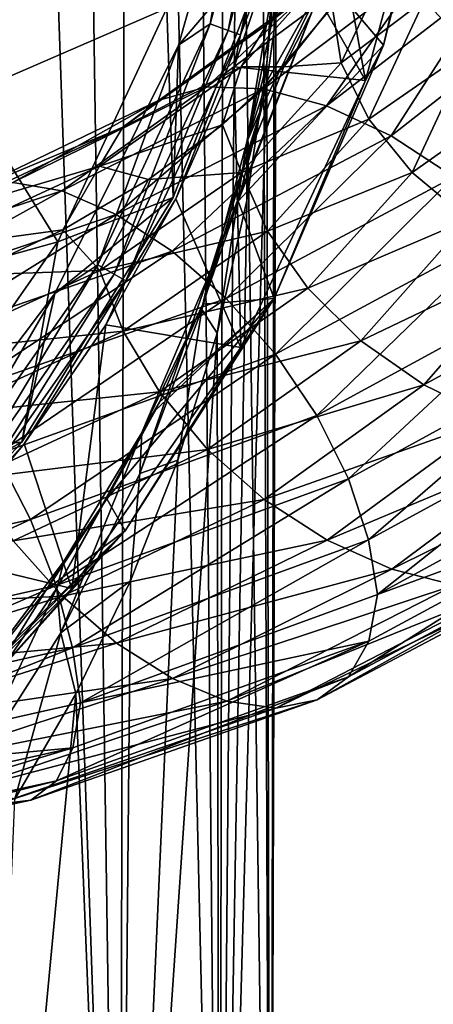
# Model space of a CAD drawing. Header units: metres. Extents: x -80 to 80, y -455 to 95.
# Tile 452 of 656: x 10.36 to 13.8, y -76.52 to -68.31. Entities that reach past the tile are written whole.
import ezdxf

# ---------------------------------------------------------------- set-up
doc = ezdxf.new("R2010")
doc.units = ezdxf.units.M
doc.layers.add('solid_501010_k_01_02', color=7, linetype='CONTINUOUS')

msp = doc.modelspace()

# ---------------------------------------------------------------- linework, layer by layer
at = {"layer": 'solid_501010_k_01_02'}
for points in [[(10.065376, -50.545349, 272.412018), (9.975204, -82.900002, 272.532959), (11.189547, -82.900002, 270.571716)], [(10.714111, -50.545349, 271.438782), (10.065376, -50.545349, 272.412018), (11.189547, -82.900002, 270.571716)], [(11.269037, -50.545349, 270.409149), (10.714111, -50.545349, 271.438782), (11.189547, -82.900002, 270.571716)], [(11.269037, -50.545349, 270.409149), (11.189547, -82.900002, 270.571716), (12.022826, -82.900002, 268.420776)], [(11.725293, -50.545349, 269.332153), (11.269037, -50.545349, 270.409149), (12.022826, -82.900002, 268.420776)], [(12.078886, -50.545349, 268.217224), (11.725293, -50.545349, 269.332153), (12.022826, -82.900002, 268.420776)], [(12.185547, -64, 267.786102), (12.078886, -50.545349, 268.217224), (12.022826, -82.900002, 268.420776)], [(12.185547, -64, 267.786102), (12.022826, -82.900002, 268.420776), (12.446676, -82.900002, 266.153351)], [(12.377766, -65.158539, 266.743805), (12.185547, -64, 267.786102), (12.446676, -82.900002, 266.153351)], [(12.481276, -66.332642, 265.683929), (12.377766, -65.158539, 266.743805), (12.446676, -82.900002, 266.153351)], [(12.517344, -66.207146, 225.035461), (11.943911, -68.347229, 225.035461), (12.312249, -66.301544, 225)], [(12.093428, -68.401649, 225.137177), (11.943911, -68.347229, 225.035461), (12.517344, -66.207146, 225.035461)], [(12.093428, -68.401649, 225.137177), (12.517344, -66.207146, 225.035461), (12.67404, -66.234772, 225.137177)], [(12.093428, -68.401649, 225.137177), (12.67404, -66.234772, 225.137177), (12.196824, -68.439278, 225.290665)], [(12.67404, -66.234772, 225.137177), (12.7824, -66.253883, 225.290665), (12.196824, -68.439278, 225.290665)], [(12.196824, -68.439278, 225.290665), (12.7824, -66.253883, 225.290665), (12.527617, -67.564415, 225.473831)], [(11.943911, -68.347229, 225.035461), (11.679694, -68.524742, 225), (12.312249, -66.301544, 225)], [(12.503762, -67.55751, 225), (12.312249, -66.301544, 225), (11.679694, -68.524742, 225)], [(12.481276, -66.332642, 265.683929), (12.446676, -82.900002, 266.153351), (12.446676, -82.900002, 263.846649)], [(12.494162, -67.509605, 264.618011), (12.481276, -66.332642, 265.683929), (12.446676, -82.900002, 263.846649)], [(12.905338, -67.955437, 260.51593), (13.390409, -68.52494, 253.14827), (13.94708, -66.292839, 253.14827)], [(13.94708, -66.292839, 253.14827), (13.390409, -68.52494, 253.14827), (13.874375, -66.446426, 245.768097)], [(12.527617, -67.564415, 225.473831), (12.80306, -66.393303, 225.473831), (13.238774, -68.81852, 245.768097)], [(12.80306, -66.393303, 225.473831), (13.874375, -66.446426, 245.768097), (13.238774, -68.81852, 245.768097)], [(13.390409, -68.52494, 253.14827), (13.238774, -68.81852, 245.768097), (13.874375, -66.446426, 245.768097)], [(11.58414, -68.216286, 216.670502), (9.915813, -68.937485, 208.408005), (10.654238, -67.031395, 208.408005)], [(10.352279, -67.767921, 208.246597), (10.654238, -67.031395, 208.408005), (9.915813, -68.937485, 208.408005)], [(12.418348, -68.351578, 1091.606812), (13.263672, -67.394913, 1093.646606), (12.754672, -68.085899, 1091.173462)], [(13.034639, -67.77697, 1094.046143), (13.263672, -67.394913, 1093.646606), (12.418348, -68.351578, 1091.606812)], [(11.58414, -68.216286, 216.670502), (12.503762, -67.55751, 225), (11.637078, -69.794685, 225)], [(11.637078, -69.794685, 225), (12.503762, -67.55751, 225), (11.679694, -68.524742, 225)], [(12.145294, -68.705109, 225.473831), (12.527617, -67.564415, 225.473831), (13.238774, -68.81852, 245.768097)], [(12.196824, -68.439278, 225.290665), (12.527617, -67.564415, 225.473831), (12.145294, -68.705109, 225.473831)], [(12.416572, -68.676384, 263.558228), (12.494162, -67.509605, 264.618011), (12.446676, -82.900002, 263.846649)], [(12.487118, -67.916687, 263.371826), (12.494162, -67.509605, 264.618011), (12.416572, -68.676384, 263.558228)], [(14.105612, -68.559921, 1097.479614), (14.179281, -67.516617, 1099.719238), (13.732423, -68.148438, 1097.20752)], [(13.036379, -68.671379, 1094.771484), (13.493764, -67.698082, 1096.88269), (12.961807, -68.19677, 1094.446655)], [(13.732423, -68.148438, 1097.20752), (13.493764, -67.698082, 1096.88269), (13.036379, -68.671379, 1094.771484)], [(12.203913, -68.703857, 1092.032593), (12.55848, -68.704926, 1093.337158), (13.034639, -67.77697, 1094.046143)], [(12.203913, -68.703857, 1092.032593), (13.034639, -67.77697, 1094.046143), (12.418348, -68.351578, 1091.606812)], [(13.034639, -67.77697, 1094.046143), (12.55848, -68.704926, 1093.337158), (12.961807, -68.19677, 1094.446655)], [(12.24956, -69.333305, 262.080475), (12.417346, -68.827675, 261.756409), (12.552125, -67.873131, 262.946686)], [(12.24956, -69.333305, 262.080475), (12.552125, -67.873131, 262.946686), (12.487118, -67.916687, 263.371826)], [(12.390405, -68.887856, 1088.338135), (13.719012, -67.884003, 1090.391968), (12.913609, -69.029289, 1087.964844)], [(13.194609, -67.924675, 1090.759644), (13.719012, -67.884003, 1090.391968), (12.390405, -68.887856, 1088.338135)], [(12.552125, -67.873131, 262.946686), (12.417346, -68.827675, 261.756409), (12.905338, -67.955437, 260.51593)], [(13.719012, -67.884003, 1090.391968), (14.298319, -67.963043, 1090.089111), (12.913609, -69.029289, 1087.964844)], [(11.916785, -68.870636, 1088.768921), (13.194609, -67.924675, 1090.759644), (12.390405, -68.887856, 1088.338135)], [(12.754672, -68.085899, 1091.173462), (13.194609, -67.924675, 1090.759644), (11.916785, -68.870636, 1088.768921)], [(12.176755, -69.825203, 260.512268), (13.390409, -68.52494, 253.14827), (12.905338, -67.955437, 260.51593)], [(12.19683, -69.756126, 260.598389), (12.176755, -69.825203, 260.512268), (12.905338, -67.955437, 260.51593)], [(12.374489, -69.041794, 261.489319), (12.19683, -69.756126, 260.598389), (12.905338, -67.955437, 260.51593)], [(12.24956, -69.333305, 262.080475), (12.487118, -67.916687, 263.371826), (12.416572, -68.676384, 263.558228)], [(12.417346, -68.827675, 261.756409), (12.374489, -69.041794, 261.489319), (12.905338, -67.955437, 260.51593)], [(12.913609, -69.029289, 1087.964844), (14.298319, -67.963043, 1090.089111), (13.453498, -69.279114, 1087.666992)], [(14.298319, -67.963043, 1090.089111), (14.8961, -68.149948, 1089.864746), (13.453498, -69.279114, 1087.666992)], [(11.519454, -68.981789, 1089.234985), (12.754672, -68.085899, 1091.173462), (11.916785, -68.870636, 1088.768921)], [(12.418348, -68.351578, 1091.606812), (12.754672, -68.085899, 1091.173462), (11.519454, -68.981789, 1089.234985)], [(13.266948, -69.140854, 1095.0625), (13.732423, -68.148438, 1097.20752), (13.036379, -68.671379, 1094.771484)], [(14.105612, -68.559921, 1097.479614), (13.732423, -68.148438, 1097.20752), (13.266948, -69.140854, 1095.0625)], [(11.58414, -68.216286, 216.670502), (10.676001, -70.163795, 216.670502), (9.915813, -68.937485, 208.408005)], [(11.58414, -68.216286, 216.670502), (11.637078, -69.794685, 225), (10.676001, -70.163795, 216.670502)], [(13.036379, -68.671379, 1094.771484), (12.961807, -68.19677, 1094.446655), (12.55848, -68.704926, 1093.337158)], [(13.453498, -69.279114, 1087.666992), (14.8961, -68.149948, 1089.864746), (13.977065, -69.621422, 1087.462402)], [(11.943911, -68.347229, 225.035461), (11.007567, -70.355225, 225.035461), (11.679694, -68.524742, 225)], [(11.145364, -70.434776, 225.137177), (11.007567, -70.355225, 225.035461), (11.943911, -68.347229, 225.035461)], [(11.145364, -70.434776, 225.137177), (11.943911, -68.347229, 225.035461), (12.093428, -68.401649, 225.137177)], [(11.215702, -69.207527, 1089.707642), (12.418348, -68.351578, 1091.606812), (11.519454, -68.981789, 1089.234985)], [(12.203913, -68.703857, 1092.032593), (12.418348, -68.351578, 1091.606812), (11.215702, -69.207527, 1089.707642)], [(11.145364, -70.434776, 225.137177), (12.093428, -68.401649, 225.137177), (11.240654, -70.489792, 225.290665)], [(12.093428, -68.401649, 225.137177), (12.196824, -68.439278, 225.290665), (11.240654, -70.489792, 225.290665)], [(11.240654, -70.489792, 225.290665), (12.196824, -68.439278, 225.290665), (11.659352, -69.805664, 225.473831)], [(12.196824, -68.439278, 225.290665), (12.145294, -68.705109, 225.473831), (11.659352, -69.805664, 225.473831)], [(11.007567, -70.355225, 225.035461), (10.649403, -70.593849, 225), (11.679694, -68.524742, 225)], [(11.637078, -69.794685, 225), (11.679694, -68.524742, 225), (10.649403, -70.593849, 225)], [(12.176755, -69.825203, 260.512268), (12.479026, -70.637169, 253.14827), (13.390409, -68.52494, 253.14827)], [(13.390409, -68.52494, 253.14827), (12.479026, -70.637169, 253.14827), (13.238774, -68.81852, 245.768097)], [(13.627487, -69.586021, 1095.283447), (14.105612, -68.559921, 1097.479614), (13.266948, -69.140854, 1095.0625)], [(14.593127, -68.905968, 1097.681519), (14.105612, -68.559921, 1097.479614), (13.627487, -69.586021, 1095.283447)], [(11.022034, -69.532166, 1090.157715), (12.047397, -69.188942, 1092.263306), (12.203913, -68.703857, 1092.032593)], [(11.022034, -69.532166, 1090.157715), (12.203913, -68.703857, 1092.032593), (11.215702, -69.207527, 1089.707642)], [(11.659352, -69.805664, 225.473831), (12.145294, -68.705109, 225.473831), (12.200921, -71.044205, 245.768097)], [(12.416572, -68.676384, 263.558228), (12.446676, -82.900002, 263.846649), (12.022826, -82.900002, 261.579224)], [(12.251001, -69.818924, 262.517456), (12.416572, -68.676384, 263.558228), (12.022826, -82.900002, 261.579224)], [(12.203913, -68.703857, 1092.032593), (12.047397, -69.188942, 1092.263306), (12.55848, -68.704926, 1093.337158)], [(12.205542, -69.586617, 1092.752319), (12.55848, -68.704926, 1093.337158), (12.047397, -69.188942, 1092.263306)], [(12.145294, -68.705109, 225.473831), (13.238774, -68.81852, 245.768097), (12.200921, -71.044205, 245.768097)], [(12.205542, -69.586617, 1092.752319), (13.036379, -68.671379, 1094.771484), (12.55848, -68.704926, 1093.337158)], [(13.266948, -69.140854, 1095.0625), (13.036379, -68.671379, 1094.771484), (12.205542, -69.586617, 1092.752319)], [(12.24956, -69.333305, 262.080475), (12.416572, -68.676384, 263.558228), (12.251001, -69.818924, 262.517456)], [(10.298458, -69.668793, 1086.972412), (11.916785, -68.870636, 1088.768921), (10.707758, -69.737709, 1086.486084)], [(11.519454, -68.981789, 1089.234985), (11.916785, -68.870636, 1088.768921), (10.298458, -69.668793, 1086.972412)], [(11.916785, -68.870636, 1088.768921), (12.390405, -68.887856, 1088.338135), (10.707758, -69.737709, 1086.486084)], [(10.707758, -69.737709, 1086.486084), (12.390405, -68.887856, 1088.338135), (11.159909, -69.934837, 1086.050659)], [(12.390405, -68.887856, 1088.338135), (12.913609, -69.029289, 1087.964844), (11.159909, -69.934837, 1086.050659)], [(12.479026, -70.637169, 253.14827), (12.200921, -71.044205, 245.768097), (13.238774, -68.81852, 245.768097)], [(12.24956, -69.333305, 262.080475), (12.374489, -69.041794, 261.489319), (12.417346, -68.827675, 261.756409)], [(10.676001, -70.163795, 216.670502), (8.839716, -70.675446, 208.408005), (9.915813, -68.937485, 208.408005)], [(14.098477, -69.9785, 1095.4198), (14.593127, -68.905968, 1097.681519), (13.627487, -69.586021, 1095.283447)], [(9.955085, -69.735207, 1087.484619), (11.519454, -68.981789, 1089.234985), (10.298458, -69.668793, 1086.972412)], [(11.215702, -69.207527, 1089.707642), (11.519454, -68.981789, 1089.234985), (9.955085, -69.735207, 1087.484619)], [(11.159909, -69.934837, 1086.050659), (12.913609, -69.029289, 1087.964844), (11.626481, -70.240822, 1085.688354)], [(12.913609, -69.029289, 1087.964844), (13.453498, -69.279114, 1087.666992), (11.626481, -70.240822, 1085.688354)], [(11.87452, -70.729523, 260.808868), (12.374489, -69.041794, 261.489319), (12.24956, -69.333305, 262.080475)], [(11.943571, -70.413193, 260.227966), (12.374489, -69.041794, 261.489319), (11.87452, -70.729523, 260.808868)], [(11.943571, -70.413193, 260.227966), (12.19683, -69.756126, 260.598389), (12.374489, -69.041794, 261.489319)], [(9.692583, -69.925255, 1087.991943), (11.215702, -69.207527, 1089.707642), (9.955085, -69.735207, 1087.484619)], [(11.022034, -69.532166, 1090.157715), (11.215702, -69.207527, 1089.707642), (9.692583, -69.925255, 1087.991943)], [(11.022034, -69.532166, 1090.157715), (11.431543, -69.64402, 1091.229248), (12.047397, -69.188942, 1092.263306)], [(12.205542, -69.586617, 1092.752319), (12.047397, -69.188942, 1092.263306), (11.431543, -69.64402, 1091.229248)], [(12.421415, -70.074417, 1093.011353), (13.266948, -69.140854, 1095.0625), (12.205542, -69.586617, 1092.752319)], [(13.627487, -69.586021, 1095.283447), (13.266948, -69.140854, 1095.0625), (12.421415, -70.074417, 1093.011353)], [(11.626481, -70.240822, 1085.688354), (13.453498, -69.279114, 1087.666992), (12.078946, -70.636192, 1085.42041)], [(13.453498, -69.279114, 1087.666992), (13.977065, -69.621422, 1087.462402), (12.078946, -70.636192, 1085.42041)], [(11.87452, -70.729523, 260.808868), (12.24956, -69.333305, 262.080475), (12.002063, -70.925423, 261.50708)], [(12.24956, -69.333305, 262.080475), (12.251001, -69.818924, 262.517456), (12.002063, -70.925423, 261.50708)], [(9.525215, -70.225166, 1088.463257), (10.715485, -70.064484, 1090.241089), (11.022034, -69.532166, 1090.157715)], [(9.525215, -70.225166, 1088.463257), (11.022034, -69.532166, 1090.157715), (9.692583, -69.925255, 1087.991943)], [(11.022034, -69.532166, 1090.157715), (10.715485, -70.064484, 1090.241089), (11.431543, -69.64402, 1091.229248)], [(11.023504, -70.404076, 1090.872314), (12.205542, -69.586617, 1092.752319), (11.431543, -69.64402, 1091.229248)], [(12.421415, -70.074417, 1093.011353), (12.205542, -69.586617, 1092.752319), (11.023504, -70.404076, 1090.872314)], [(12.078946, -70.636192, 1085.42041), (13.977065, -69.621422, 1087.462402), (12.488864, -71.101631, 1085.267944)], [(12.758977, -70.55188, 1093.18396), (13.627487, -69.586021, 1095.283447), (12.421415, -70.074417, 1093.011353)], [(13.977065, -69.621422, 1087.462402), (14.451399, -70.040451, 1087.368286), (12.488864, -71.101631, 1085.267944)], [(14.098477, -69.9785, 1095.4198), (13.627487, -69.586021, 1095.283447), (12.758977, -70.55188, 1093.18396)], [(10.298458, -69.668793, 1086.972412), (10.707758, -69.737709, 1086.486084), (8.716633, -70.393974, 1084.878906)], [(11.023504, -70.404076, 1090.872314), (11.431543, -69.64402, 1091.229248), (10.715485, -70.064484, 1090.241089)], [(8.716633, -70.393974, 1084.878906), (10.707758, -69.737709, 1086.486084), (9.084706, -70.638405, 1084.391846)], [(10.707758, -69.737709, 1086.486084), (11.159909, -69.934837, 1086.050659), (9.084706, -70.638405, 1084.391846)], [(11.943571, -70.413193, 260.227966), (12.176755, -69.825203, 260.512268), (12.19683, -69.756126, 260.598389)], [(10.374148, -71.834351, 225), (11.637078, -69.794685, 225), (10.649403, -70.593849, 225)], [(10.676001, -70.163795, 216.670502), (11.637078, -69.794685, 225), (10.374148, -71.834351, 225)], [(11.073936, -70.856689, 225.473831), (11.659352, -69.805664, 225.473831), (12.200921, -71.044205, 245.768097)], [(11.240654, -70.489792, 225.290665), (11.659352, -69.805664, 225.473831), (11.073936, -70.856689, 225.473831)], [(11.883121, -70.683273, 259.441559), (12.479026, -70.637169, 253.14827), (12.176755, -69.825203, 260.512268)], [(11.943571, -70.413193, 260.227966), (11.883121, -70.683273, 259.441559), (12.176755, -69.825203, 260.512268)], [(12.002063, -70.925423, 261.50708), (12.251001, -69.818924, 262.517456), (12.022826, -82.900002, 261.579224)], [(9.084706, -70.638405, 1084.391846), (11.159909, -69.934837, 1086.050659), (9.464519, -70.99205, 1083.975586)], [(11.159909, -69.934837, 1086.050659), (11.626481, -70.240822, 1085.688354), (9.464519, -70.99205, 1083.975586)], [(13.19995, -70.988869, 1093.258057), (14.098477, -69.9785, 1095.4198), (12.758977, -70.55188, 1093.18396)], [(14.659425, -70.291046, 1095.45813), (14.098477, -69.9785, 1095.4198), (13.19995, -70.988869, 1093.258057)], [(9.525215, -70.225166, 1088.463257), (9.908255, -70.442345, 1089.310181), (10.715485, -70.064484, 1090.241089)], [(11.023504, -70.404076, 1090.872314), (10.715485, -70.064484, 1090.241089), (9.908255, -70.442345, 1089.310181)], [(11.218472, -70.908859, 1091.102295), (12.421415, -70.074417, 1093.011353), (11.023504, -70.404076, 1090.872314)], [(12.758977, -70.55188, 1093.18396), (12.421415, -70.074417, 1093.011353), (11.218472, -70.908859, 1091.102295)], [(12.488864, -71.101631, 1085.267944), (14.451399, -70.040451, 1087.368286), (12.833047, -71.613281, 1085.241333)], [(14.451399, -70.040451, 1087.368286), (14.849667, -70.515076, 1087.391479), (12.833047, -71.613281, 1085.241333)], [(10.676001, -70.163795, 216.670502), (9.443478, -71.924019, 216.670502), (8.839716, -70.675446, 208.408005)], [(10.676001, -70.163795, 216.670502), (10.374148, -71.834351, 225), (9.443478, -71.924019, 216.670502)], [(9.464519, -70.99205, 1083.975586), (11.626481, -70.240822, 1085.688354), (9.832847, -71.432434, 1083.654785)], [(11.626481, -70.240822, 1085.688354), (12.078946, -70.636192, 1085.42041), (9.832847, -71.432434, 1083.654785)], [(11.007567, -70.355225, 225.035461), (9.736765, -72.170113, 225.035461), (10.649403, -70.593849, 225)], [(9.858653, -72.272392, 225.137177), (9.736765, -72.170113, 225.035461), (11.007567, -70.355225, 225.035461)], [(9.858653, -72.272392, 225.137177), (11.007567, -70.355225, 225.035461), (11.145364, -70.434776, 225.137177)], [(13.725146, -71.356369, 1093.223145), (14.659425, -70.291046, 1095.45813), (13.19995, -70.988869, 1093.258057)], [(15.278594, -70.508614, 1095.39917), (14.659425, -70.291046, 1095.45813), (13.725146, -71.356369, 1093.223145)], [(9.526486, -71.087265, 1089.173706), (11.023504, -70.404076, 1090.872314), (9.908255, -70.442345, 1089.310181)], [(11.218472, -70.908859, 1091.102295), (11.023504, -70.404076, 1090.872314), (9.526486, -71.087265, 1089.173706)], [(9.858653, -72.272392, 225.137177), (11.145364, -70.434776, 225.137177), (9.942943, -72.343117, 225.290665)], [(11.145364, -70.434776, 225.137177), (11.240654, -70.489792, 225.290665), (9.942943, -72.343117, 225.290665)], [(11.943571, -70.413193, 260.227966), (11.87452, -70.729523, 260.808868), (11.359, -72.096504, 259.565552)], [(11.374799, -71.754539, 258.999908), (11.943571, -70.413193, 260.227966), (11.359, -72.096504, 259.565552)], [(11.374799, -71.754539, 258.999908), (11.883121, -70.683273, 259.441559), (11.943571, -70.413193, 260.227966)], [(9.942943, -72.343117, 225.290665), (11.240654, -70.489792, 225.290665), (10.394041, -71.849213, 225.473831)], [(11.240654, -70.489792, 225.290665), (11.073936, -70.856689, 225.473831), (10.394041, -71.849213, 225.473831)], [(12.833047, -71.613281, 1085.241333), (14.849667, -70.515076, 1087.391479), (13.096515, -72.139999, 1085.333252)], [(14.849667, -70.515076, 1087.391479), (15.154537, -71.015656, 1087.522827), (13.096515, -72.139999, 1085.333252)], [(14.304854, -71.636284, 1093.083984), (15.278594, -70.508614, 1095.39917), (13.725146, -71.356369, 1093.223145)], [(9.736765, -72.170113, 225.035461), (9.256479, -72.438377, 225), (10.649403, -70.593849, 225)], [(10.374148, -71.834351, 225), (10.649403, -70.593849, 225), (9.256479, -72.438377, 225)], [(11.523342, -71.41626, 1091.230591), (12.758977, -70.55188, 1093.18396), (11.218472, -70.908859, 1091.102295)], [(13.19995, -70.988869, 1093.258057), (12.758977, -70.55188, 1093.18396), (11.523342, -71.41626, 1091.230591)], [(9.832847, -71.432434, 1083.654785), (12.078946, -70.636192, 1085.42041), (10.16654, -71.937225, 1083.453979)], [(12.078946, -70.636192, 1085.42041), (12.488864, -71.101631, 1085.267944), (10.16654, -71.937225, 1083.453979)], [(11.081983, -72.306763, 257.413055), (11.23707, -72.573586, 253.14827), (12.479026, -70.637169, 253.14827)], [(11.489718, -71.56694, 258.337891), (11.081983, -72.306763, 257.413055), (12.479026, -70.637169, 253.14827)], [(12.479026, -70.637169, 253.14827), (11.23707, -72.573586, 253.14827), (12.200921, -71.044205, 245.768097)], [(11.374799, -71.754539, 258.999908), (11.521837, -71.502289, 258.418671), (11.883121, -70.683273, 259.441559)], [(11.521837, -71.502289, 258.418671), (11.489718, -71.56694, 258.337891), (12.479026, -70.637169, 253.14827)], [(11.521837, -71.502289, 258.418671), (12.479026, -70.637169, 253.14827), (11.883121, -70.683273, 259.441559)], [(11.359, -72.096504, 259.565552), (11.87452, -70.729523, 260.808868), (11.676065, -71.985397, 260.536865)], [(11.87452, -70.729523, 260.808868), (12.002063, -70.925423, 261.50708), (11.676065, -71.985397, 260.536865)], [(10.394041, -71.849213, 225.473831), (11.073936, -70.856689, 225.473831), (10.792348, -73.055855, 245.768097)], [(11.073936, -70.856689, 225.473831), (12.200921, -71.044205, 245.768097), (10.792348, -73.055855, 245.768097)], [(9.694977, -71.607155, 1089.378052), (11.218472, -70.908859, 1091.102295), (9.526486, -71.087265, 1089.173706)], [(11.523342, -71.41626, 1091.230591), (11.218472, -70.908859, 1091.102295), (9.694977, -71.607155, 1089.378052)], [(12.002063, -70.925423, 261.50708), (12.022826, -82.900002, 261.579224), (11.189547, -82.900002, 259.428284)], [(11.676065, -71.985397, 260.536865), (12.002063, -70.925423, 261.50708), (11.189547, -82.900002, 259.428284)], [(11.92161, -71.894516, 1091.247803), (13.19995, -70.988869, 1093.258057), (11.523342, -71.41626, 1091.230591)], [(13.725146, -71.356369, 1093.223145), (13.19995, -70.988869, 1093.258057), (11.92161, -71.894516, 1091.247803)], [(13.096515, -72.139999, 1085.333252), (15.154537, -71.015656, 1087.522827), (13.265006, -72.650299, 1085.535522)], [(15.154537, -71.015656, 1087.522827), (15.349505, -71.512024, 1087.751709), (13.265006, -72.650299, 1085.535522)], [(10.16654, -71.937225, 1083.453979), (12.488864, -71.101631, 1085.267944), (10.446721, -72.480247, 1083.385742)], [(12.488864, -71.101631, 1085.267944), (12.833047, -71.613281, 1085.241333), (10.446721, -72.480247, 1083.385742)], [(11.23707, -72.573586, 253.14827), (10.792348, -73.055855, 245.768097), (12.200921, -71.044205, 245.768097)], [(9.958445, -72.141235, 1089.467529), (11.523342, -71.41626, 1091.230591), (9.694977, -71.607155, 1089.378052)], [(11.92161, -71.894516, 1091.247803), (11.523342, -71.41626, 1091.230591), (9.958445, -72.141235, 1089.467529)], [(12.395945, -72.312973, 1091.145752), (13.725146, -71.356369, 1093.223145), (11.92161, -71.894516, 1091.247803)], [(14.304854, -71.636284, 1093.083984), (13.725146, -71.356369, 1093.223145), (12.395945, -72.312973, 1091.145752)], [(10.665839, -73.053314, 257.817902), (11.489718, -71.56694, 258.337891), (11.521837, -71.502289, 258.418671)], [(10.665839, -73.053314, 257.817902), (11.521837, -71.502289, 258.418671), (11.374799, -71.754539, 258.999908)], [(13.265006, -72.650299, 1085.535522), (15.349505, -71.512024, 1087.751709), (13.339686, -73.10556, 1085.854248)], [(15.349505, -71.512024, 1087.751709), (15.429996, -71.965828, 1088.08313), (13.339686, -73.10556, 1085.854248)], [(10.727448, -72.824524, 257.175568), (11.489718, -71.56694, 258.337891), (10.665839, -73.053314, 257.817902)], [(10.727448, -72.824524, 257.175568), (11.081983, -72.306763, 257.413055), (11.489718, -71.56694, 258.337891)], [(10.446721, -72.480247, 1083.385742), (12.833047, -71.613281, 1085.241333), (10.661197, -73.029083, 1083.444946)], [(12.833047, -71.613281, 1085.241333), (13.096515, -72.139999, 1085.333252), (10.661197, -73.029083, 1083.444946)], [(12.919511, -72.650711, 1090.93335), (14.304854, -71.636284, 1093.083984), (12.395945, -72.312973, 1091.145752)], [(14.902636, -71.817619, 1092.855103), (14.304854, -71.636284, 1093.083984), (12.919511, -72.650711, 1090.93335)], [(10.665839, -73.053314, 257.817902), (11.374799, -71.754539, 258.999908), (10.69899, -73.42363, 258.360718)], [(11.374799, -71.754539, 258.999908), (11.359, -72.096504, 259.565552), (10.69899, -73.42363, 258.360718)], [(8.758082, -73.607086, 225), (10.374148, -71.834351, 225), (9.256479, -72.438377, 225)], [(9.443478, -71.924019, 216.670502), (10.374148, -71.834351, 225), (8.758082, -73.607086, 225)], [(13.459401, -72.89315, 1090.629517), (14.902636, -71.817619, 1092.855103), (12.919511, -72.650711, 1090.93335)], [(15.481942, -71.889725, 1092.550659), (14.902636, -71.817619, 1092.855103), (13.459401, -72.89315, 1090.629517)], [(9.625467, -72.774773, 225.473831), (10.394041, -71.849213, 225.473831), (10.792348, -73.055855, 245.768097)], [(9.942943, -72.343117, 225.290665), (10.394041, -71.849213, 225.473831), (9.625467, -72.774773, 225.473831)], [(10.302628, -72.656303, 1089.434692), (11.92161, -71.894516, 1091.247803), (9.958445, -72.141235, 1089.467529)], [(12.395945, -72.312973, 1091.145752), (11.92161, -71.894516, 1091.247803), (10.302628, -72.656303, 1089.434692)], [(13.982605, -73.026047, 1090.253174), (15.481942, -71.889725, 1092.550659), (13.459401, -72.89315, 1090.629517)], [(10.16654, -71.937225, 1083.453979), (10.446721, -72.480247, 1083.385742), (7.761673, -73.078857, 1081.863403)], [(11.28067, -72.990494, 259.615173), (11.676065, -71.985397, 260.536865), (11.189547, -82.900002, 259.428284)], [(11.359, -72.096504, 259.565552), (11.676065, -71.985397, 260.536865), (11.28067, -72.990494, 259.615173)], [(13.339686, -73.10556, 1085.854248), (15.429996, -71.965828, 1088.08313), (15.350976, -72.369774, 1088.454834)], [(10.661197, -73.029083, 1083.444946), (13.096515, -72.139999, 1085.333252), (10.798356, -73.551125, 1083.625122)], [(10.69899, -73.42363, 258.360718), (11.359, -72.096504, 259.565552), (11.28067, -72.990494, 259.615173)], [(13.096515, -72.139999, 1085.333252), (13.265006, -72.650299, 1085.535522), (10.798356, -73.551125, 1083.625122)], [(10.712545, -73.120239, 1089.273804), (12.395945, -72.312973, 1091.145752), (10.302628, -72.656303, 1089.434692)], [(11.081983, -72.306763, 257.413055), (10.584983, -73.058899, 256.471741), (11.23707, -72.573586, 253.14827)], [(10.727448, -72.824524, 257.175568), (10.584983, -73.058899, 256.471741), (11.081983, -72.306763, 257.413055)], [(12.919511, -72.650711, 1090.93335), (12.395945, -72.312973, 1091.145752), (10.712545, -73.120239, 1089.273804)], [(15.350976, -72.369774, 1088.454834), (15.157307, -72.691826, 1088.896729), (13.098908, -73.791283, 1086.694092)], [(13.266276, -73.495171, 1086.231812), (15.350976, -72.369774, 1088.454834), (13.098908, -73.791283, 1086.694092)], [(13.339686, -73.10556, 1085.854248), (15.350976, -72.369774, 1088.454834), (13.266276, -73.495171, 1086.231812)], [(7.761673, -73.078857, 1081.863403), (10.446721, -72.480247, 1083.385742), (7.921024, -73.645126, 1081.897461)], [(10.446721, -72.480247, 1083.385742), (10.661197, -73.029083, 1083.444946), (7.921024, -73.645126, 1081.897461)], [(11.23707, -72.573586, 253.14827), (9.697443, -74.282883, 253.14827), (10.792348, -73.055855, 245.768097)], [(9.838592, -73.986229, 255.309479), (9.697443, -74.282883, 253.14827), (11.23707, -72.573586, 253.14827)], [(10.039454, -73.755714, 255.598557), (9.838592, -73.986229, 255.309479), (11.23707, -72.573586, 253.14827)], [(10.584983, -73.058899, 256.471741), (10.039454, -73.755714, 255.598557), (11.23707, -72.573586, 253.14827)], [(10.712545, -73.120239, 1089.273804), (10.302628, -72.656303, 1089.434692), (8.386837, -73.237045, 1087.861328)], [(11.16501, -73.50959, 1088.996826), (12.919511, -72.650711, 1090.93335), (10.712545, -73.120239, 1089.273804)], [(10.798356, -73.551125, 1083.625122), (13.265006, -72.650299, 1085.535522), (10.863082, -74.00882, 1083.931274)], [(13.265006, -72.650299, 1085.535522), (13.339686, -73.10556, 1085.854248), (10.863082, -74.00882, 1083.931274)], [(13.459401, -72.89315, 1090.629517), (12.919511, -72.650711, 1090.93335), (11.16501, -73.50959, 1088.996826)], [(15.157307, -72.691826, 1088.896729), (14.853555, -72.919075, 1089.362183), (12.836407, -73.982216, 1087.193848)], [(13.098908, -73.791283, 1086.694092), (15.157307, -72.691826, 1088.896729), (12.836407, -73.982216, 1087.193848)], [(9.625467, -72.774773, 225.473831), (10.792348, -73.055855, 245.768097), (9.055855, -74.792351, 245.768097)], [(10.727448, -72.824524, 257.175568), (10.665839, -73.053314, 257.817902), (9.813378, -74.296417, 256.694275)], [(9.82662, -74.025322, 256.07666), (10.727448, -72.824524, 257.175568), (9.813378, -74.296417, 256.694275)], [(9.82662, -74.025322, 256.07666), (10.584983, -73.058899, 256.471741), (10.727448, -72.824524, 257.175568)], [(11.631582, -73.80658, 1088.627075), (13.459401, -72.89315, 1090.629517), (11.16501, -73.50959, 1088.996826)], [(13.982605, -73.026047, 1090.253174), (13.459401, -72.89315, 1090.629517), (11.631582, -73.80658, 1088.627075)], [(10.69899, -73.42363, 258.360718), (11.28067, -72.990494, 259.615173), (10.824218, -73.934227, 258.748108)], [(10.824218, -73.934227, 258.748108), (11.28067, -72.990494, 259.615173), (11.189547, -82.900002, 259.428284)], [(14.853555, -72.919075, 1089.362183), (14.456223, -73.035477, 1089.823364), (12.493033, -74.054024, 1087.701416)], [(12.836407, -73.982216, 1087.193848), (14.853555, -72.919075, 1089.362183), (12.493033, -74.054024, 1087.701416)], [(7.921024, -73.645126, 1081.897461), (10.661197, -73.029083, 1083.444946), (8.02293, -74.176361, 1082.060791)], [(10.661197, -73.029083, 1083.444946), (10.798356, -73.551125, 1083.625122), (8.02293, -74.176361, 1082.060791)], [(9.697443, -74.282883, 253.14827), (9.055855, -74.792351, 245.768097), (10.792348, -73.055855, 245.768097)], [(9.813378, -74.296417, 256.694275), (10.665839, -73.053314, 257.817902), (9.88943, -74.697739, 257.206818)], [(9.82662, -74.025322, 256.07666), (10.039454, -73.755714, 255.598557), (10.584983, -73.058899, 256.471741)], [(10.665839, -73.053314, 257.817902), (10.69899, -73.42363, 258.360718), (9.88943, -74.697739, 257.206818)], [(12.083734, -73.993774, 1088.187622), (13.982605, -73.026047, 1090.253174), (11.631582, -73.80658, 1088.627075)], [(14.456223, -73.035477, 1089.823364), (13.982605, -73.026047, 1090.253174), (12.083734, -73.993774, 1088.187622)], [(12.493033, -74.054024, 1087.701416), (14.456223, -73.035477, 1089.823364), (12.083734, -73.993774, 1088.187622)], [(8.720531, -73.739548, 1087.651245), (10.712545, -73.120239, 1089.273804), (8.386837, -73.237045, 1087.861328)], [(11.16501, -73.50959, 1088.996826), (10.712545, -73.120239, 1089.273804), (8.720531, -73.739548, 1087.651245)], [(10.863082, -74.00882, 1083.931274), (13.339686, -73.10556, 1085.854248), (13.266276, -73.495171, 1086.231812)], [(9.88943, -74.697739, 257.206818), (10.69899, -73.42363, 258.360718), (10.315593, -74.812119, 257.940369)], [(10.69899, -73.42363, 258.360718), (10.824218, -73.934227, 258.748108), (10.315593, -74.812119, 257.940369)], [(8.02293, -74.176361, 1082.060791), (10.798356, -73.551125, 1083.625122), (8.071812, -74.636841, 1082.354858)], [(10.798356, -73.551125, 1083.625122), (10.863082, -74.00882, 1083.931274), (8.071812, -74.636841, 1082.354858)], [(9.088859, -74.172714, 1087.320557), (11.16501, -73.50959, 1088.996826), (8.720531, -73.739548, 1087.651245)], [(11.631582, -73.80658, 1088.627075), (11.16501, -73.50959, 1088.996826), (9.088859, -74.172714, 1087.320557)], [(13.266276, -73.495171, 1086.231812), (13.098908, -73.791283, 1086.694092), (10.663145, -74.658897, 1084.795532)], [(10.799391, -74.384903, 1084.31604), (13.266276, -73.495171, 1086.231812), (10.663145, -74.658897, 1084.795532)], [(10.863082, -74.00882, 1083.931274), (13.266276, -73.495171, 1086.231812), (10.799391, -74.384903, 1084.31604)], [(9.468671, -74.516037, 1086.895752), (11.631582, -73.80658, 1088.627075), (9.088859, -74.172714, 1087.320557)], [(12.083734, -73.993774, 1088.187622), (11.631582, -73.80658, 1088.627075), (9.468671, -74.516037, 1086.895752)], [(13.098908, -73.791283, 1086.694092), (12.836407, -73.982216, 1087.193848), (10.449456, -74.818932, 1085.323853)], [(10.663145, -74.658897, 1084.795532), (13.098908, -73.791283, 1086.694092), (10.449456, -74.818932, 1085.323853)], [(10.824218, -73.934227, 258.748108), (11.189547, -82.900002, 259.428284), (9.975204, -82.900002, 257.467041)], [(10.315593, -74.812119, 257.940369), (10.824218, -73.934227, 258.748108), (9.975204, -82.900002, 257.467041)], [(8.071812, -74.636841, 1082.354858), (10.863082, -74.00882, 1083.931274), (10.799391, -74.384903, 1084.31604)], [(9.836744, -74.749359, 1086.403442), (12.083734, -73.993774, 1088.187622), (9.468671, -74.516037, 1086.895752)], [(12.493033, -74.054024, 1087.701416), (12.083734, -73.993774, 1088.187622), (9.836744, -74.749359, 1086.403442)], [(10.169934, -74.852806, 1085.870117), (12.493033, -74.054024, 1087.701416), (9.836744, -74.749359, 1086.403442)], [(12.836407, -73.982216, 1087.193848), (12.493033, -74.054024, 1087.701416), (10.169934, -74.852806, 1085.870117)], [(10.449456, -74.818932, 1085.323853), (12.836407, -73.982216, 1087.193848), (10.169934, -74.852806, 1085.870117)], [(10.799391, -74.384903, 1084.31604), (10.663145, -74.658897, 1084.795532), (7.922472, -75.257355, 1083.240845)], [(8.023699, -75.001038, 1082.747803), (10.799391, -74.384903, 1084.31604), (7.922472, -75.257355, 1083.240845)], [(8.071812, -74.636841, 1082.354858), (10.799391, -74.384903, 1084.31604), (8.023699, -75.001038, 1082.747803)], [(10.663145, -74.658897, 1084.795532), (10.449456, -74.818932, 1085.323853), (7.763705, -75.392731, 1083.791626)], [(7.922472, -75.257355, 1083.240845), (10.663145, -74.658897, 1084.795532), (7.763705, -75.392731, 1083.791626)], [(10.449456, -74.818932, 1085.323853), (10.169934, -74.852806, 1085.870117), (7.556027, -75.3964, 1084.368042)], [(7.763705, -75.392731, 1083.791626), (10.449456, -74.818932, 1085.323853), (7.556027, -75.3964, 1084.368042)]]:
    msp.add_3dface(points, dxfattribs=at)

doc.saveas('drawing.dxf')
